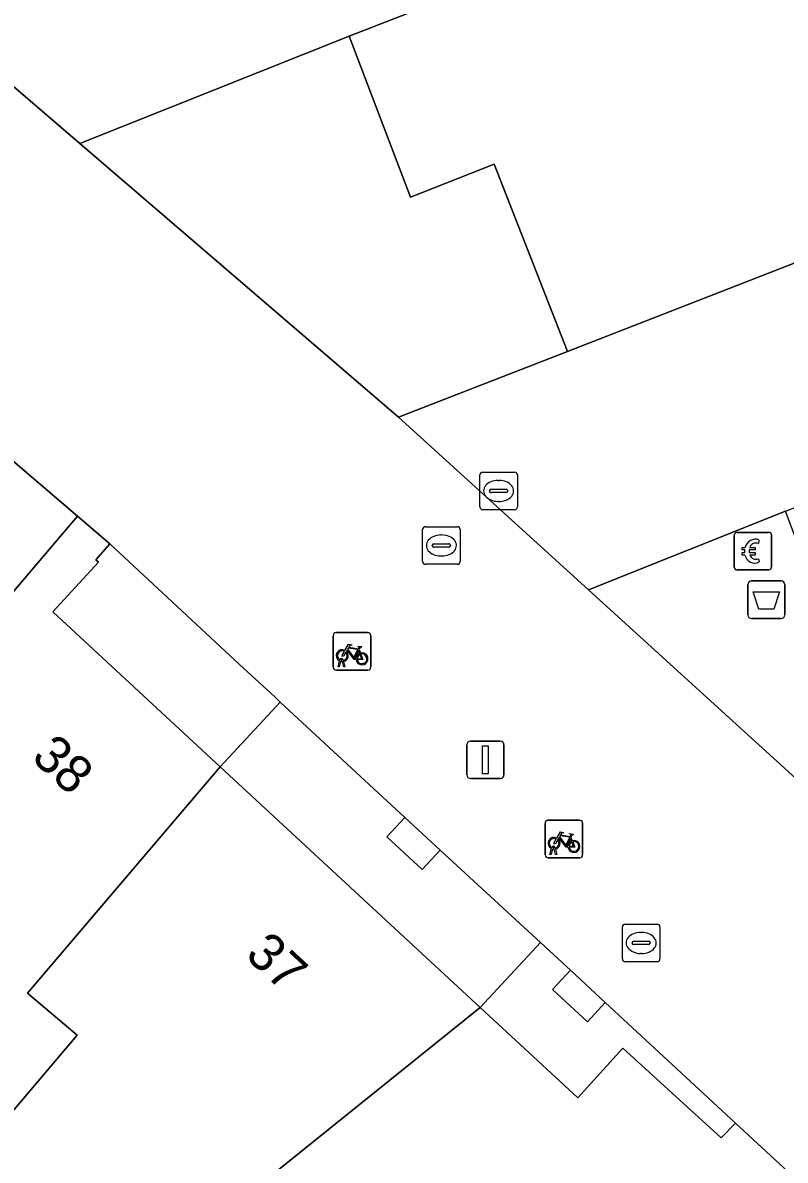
# Model space of a CAD drawing. Extents: x 160377 to 161131, y 383938 to 384853.
# Drawn here: x 160879.48 to 160899.79, y 384628.88 to 384659.17 of the extents above; entities that cross this region are included whole.
import ezdxf

# ---------------------------------------------------------------- set-up
doc = ezdxf.new("R2010")
doc.units = 0
for name, color, linetype in [('IMGEO_Afvalbak', 7, 'Continuous'), ('IMGEO_Betaalautomaat', 7, 'Continuous'), ('IMGEO_Brandkraan', 7, 'Continuous'), ('IMGEO_Erf', 7, 'Continuous'), ('IMGEO_Fietsenrek', 7, 'Continuous'), ('IMGEO_Kolk', 7, 'Continuous'), ('IMGEO_Lichtmast', 7, 'Continuous'), ('IMGEO_Pand', 7, 'Continuous'), ('IMGEO_Pand_nummerreeks', 7, 'Continuous'), ('IMGEO_Pand_overbouw', 7, 'Continuous'), ('IMGEO_Parkeervlak_open', 7, 'Continuous'), ('IMGEO_Rijbaan_lokaal_open', 7, 'Continuous'), ('IMGEO_Rioolput', 7, 'Continuous'), ('IMGEO_Verkeerseiland_open', 7, 'Continuous'), ('IMGEO_Voetpad_open', 7, 'Continuous')]:
    doc.layers.add(name, color=color, linetype=linetype)

msp = doc.modelspace()

# ---------------------------------------------------------------- linework, layer by layer
at = {"layer": 'IMGEO_Afvalbak'}
for p, q in [((160898.894, 384644.304), (160899.684, 384644.304)), ((160899.684, 384644.304), (160898.894, 384644.304)), ((160898.794, 384643.404), (160898.794, 384644.204)), ((160898.794, 384644.204), (160898.794, 384643.404)), ((160899.784, 384644.204), (160899.784, 384643.404)), ((160899.784, 384643.404), (160899.784, 384644.204)), ((160899.684, 384643.304), (160898.894, 384643.304)), ((160898.894, 384643.304), (160899.684, 384643.304))]:
    msp.add_line(p, q, dxfattribs=at)
msp.add_lwpolyline([(160898.937, 384644.018), (160899.641, 384644.018), (160899.492, 384643.548), (160899.086, 384643.548), (160898.937, 384644.018)], dxfattribs=at)
for centre, start, end in [((160898.894, 384644.204), 90, 180), ((160898.894, 384644.204), 90, 180), ((160899.684, 384644.204), 0, 90), ((160899.684, 384644.204), 360, 90), ((160898.894, 384643.404), 180, 270), ((160898.894, 384643.404), 180, 270), ((160899.684, 384643.404), 270, 0), ((160899.684, 384643.404), 270, 0)]:
    msp.add_arc(centre, 0.1, start, end, dxfattribs=at)
at = {"layer": 'IMGEO_Betaalautomaat'}
for p, q in [((160898.431, 384644.673), (160898.431, 384645.514)), ((160898.431, 384645.514), (160898.431, 384644.673)), ((160898.506, 384645.597), (160899.347, 384645.597)), ((160899.347, 384645.597), (160898.506, 384645.597)), ((160899.43, 384645.523), (160899.43, 384644.682)), ((160899.43, 384644.682), (160899.43, 384645.523)), ((160899.093, 384645.402), (160899.076, 384645.302)), ((160898.714, 384645.061), (160898.714, 384645.129)), ((160898.835, 384645.129), (160898.835, 384645.061)), ((160899.08, 384644.896), (160899.102, 384644.809)), ((160899.356, 384644.598), (160898.515, 384644.598)), ((160898.515, 384644.598), (160899.356, 384644.598))]:
    msp.add_line(p, q, dxfattribs=at)
for points in [[(160898.714, 384645.129), (160898.645, 384645.129), (160898.645, 384645.198), (160898.724, 384645.198)], [(160898.719, 384644.992), (160898.645, 384644.992), (160898.645, 384645.061), (160898.714, 384645.061)], [(160898.846, 384645.198), (160898.993, 384645.198), (160898.993, 384645.129), (160898.835, 384645.129)], [(160898.835, 384645.061), (160898.993, 384645.061), (160898.993, 384644.992), (160898.849, 384644.992)]]:
    msp.add_lwpolyline(points, dxfattribs=at)
for centre, radius, start, end in [((160898.509, 384645.52), 0.0779, 92.4484, 184.2845), ((160898.509, 384645.52), 0.0779, 92.4484, 184.2845), ((160899.353, 384645.52), 0.0779, 2.4484, 94.2845), ((160899.353, 384645.52), 0.0779, 2.4484, 94.2845), ((160899.007, 384645.122), 0.293, 73.014, 165.0139), ((160899.013, 384645.135), 0.179, 69.3236, 159.5683), ((160898.98, 384645.047), 0.267, 191.8096, 297.0389), ((160899.013, 384645.062), 0.179, 202.7625, 291.8693), ((160898.509, 384644.676), 0.0779, 182.4484, 274.2845), ((160898.509, 384644.676), 0.0779, 182.4484, 274.2845), ((160899.353, 384644.676), 0.0779, 272.4484, 4.2845), ((160899.353, 384644.676), 0.0779, 272.4484, 4.2845)]:
    msp.add_arc(centre, radius, start, end, dxfattribs=at)
at = {"layer": 'IMGEO_Brandkraan'}
for p, q in [((160895.453, 384634.238), (160895.453, 384635.09)), ((160895.528, 384635.164), (160896.38, 384635.164)), ((160895.941, 384634.944), (160895.966, 384634.944)), ((160896.454, 384635.09), (160896.454, 384634.238)), ((160895.712, 384634.658), (160895.712, 384634.67)), ((160896.15, 384634.621), (160895.752, 384634.621)), ((160895.755, 384634.707), (160896.153, 384634.707)), ((160896.196, 384634.67), (160896.196, 384634.658)), ((160895.964, 384634.384), (160895.939, 384634.384)), ((160896.38, 384634.164), (160895.528, 384634.164))]:
    msp.add_line(p, q, dxfattribs=at)
for points in [[(160895.453, 384634.238), (160895.453, 384635.09)], [(160895.528, 384635.164), (160896.38, 384635.164)], [(160896.454, 384635.09), (160896.454, 384634.238)], [(160896.38, 384634.164), (160895.528, 384634.164)]]:
    msp.add_lwpolyline(points, dxfattribs=at)
for centre, radius, start, end in [((160895.53, 384635.088), 0.0765, 91.552, 178.448), ((160895.53, 384635.088), 0.0765, 91.552, 178.448), ((160896.378, 384635.088), 0.0765, 1.552, 88.448), ((160896.378, 384635.088), 0.0765, 1.552, 88.448), ((160895.752, 384634.667), 0.0403, 85.8775, 175.7526), ((160895.749, 384634.657), 0.0366, 178.938, 274.7102), ((160896.153, 384634.664), 0.043, 264.8664, 352.4533), ((160896.157, 384634.669), 0.0386, 1.7309, 96.639), ((160895.53, 384634.24), 0.0765, 181.552, 268.448), ((160895.53, 384634.24), 0.0765, 181.552, 268.448), ((160896.378, 384634.24), 0.0765, 271.552, 358.448), ((160896.378, 384634.24), 0.0765, 271.552, 358.448)]:
    msp.add_arc(centre, radius, start, end, dxfattribs=at)
for centre, major_axis, ratio, start_param, end_param in [((160895.94, 384634.664), (-0.387, 0.002), 0.722429, 4.712389, 7.853982), ((160895.965, 384634.664), (-0.39, 0.002), 0.717154, 1.570796, 4.712389)]:
    msp.add_ellipse(centre, major_axis=major_axis, ratio=ratio, start_param=start_param, end_param=end_param, dxfattribs=at)
at = {"layer": 'IMGEO_Erf'}
msp.add_lwpolyline([(160875.708, 384639.89), (160880.934, 384646.031), (160878.907, 384647.773), (160876.058, 384644.647), (160867.764, 384636.568), (160869.816, 384634.359)], close=True, dxfattribs=at)
at = {"layer": 'IMGEO_Fietsenrek'}
for p, q in [((160887.75, 384642.004), (160887.75, 384642.845)), ((160887.75, 384642.845), (160887.75, 384642.004)), ((160887.825, 384642.929), (160888.666, 384642.929)), ((160888.666, 384642.929), (160887.825, 384642.929)), ((160888.75, 384642.854), (160888.75, 384642.013)), ((160888.75, 384642.013), (160888.75, 384642.854)), ((160887.988, 384642.185), (160887.987, 384642.189)), ((160888.019, 384642.196), (160888.02, 384642.189)), ((160888.437, 384642.478), (160888.473, 384642.383)), ((160888.675, 384641.929), (160887.834, 384641.929)), ((160887.834, 384641.929), (160888.675, 384641.929)), ((160887.877, 384642.013), (160887.916, 384642.173)), ((160887.911, 384642.013), (160887.877, 384642.013)), ((160887.946, 384642.161), (160887.911, 384642.013)), ((160888.029, 384642.013), (160887.995, 384642.155)), ((160888.027, 384642.159), (160888.062, 384642.013)), ((160888.062, 384642.013), (160888.029, 384642.013)), ((160893.395, 384637.007), (160893.395, 384637.848)), ((160893.395, 384637.848), (160893.395, 384637.007)), ((160893.47, 384637.932), (160894.311, 384637.932)), ((160894.311, 384637.932), (160893.47, 384637.932)), ((160894.395, 384637.857), (160894.395, 384637.016)), ((160894.395, 384637.016), (160894.395, 384637.857)), ((160894.082, 384637.481), (160894.118, 384637.386)), ((160893.522, 384637.016), (160893.561, 384637.176)), ((160893.591, 384637.164), (160893.556, 384637.016)), ((160893.633, 384637.188), (160893.632, 384637.192)), ((160893.674, 384637.016), (160893.64, 384637.158)), ((160893.664, 384637.199), (160893.665, 384637.192)), ((160893.672, 384637.162), (160893.707, 384637.016)), ((160894.32, 384636.932), (160893.479, 384636.932)), ((160893.479, 384636.932), (160894.32, 384636.932)), ((160893.556, 384637.016), (160893.522, 384637.016)), ((160893.707, 384637.016), (160893.674, 384637.016))]:
    msp.add_line(p, q, dxfattribs=at)
for points in [[(160888.063, 384642.455), (160888.158, 384642.619), (160888.244, 384642.605), (160888.246, 384642.596), (160888.19, 384642.585), (160888.163, 384642.54), (160888.419, 384642.499)], [(160888.406, 384642.474), (160888.149, 384642.515), (160888.132, 384642.486), (160888.299, 384642.266), (160888.406, 384642.474)], [(160888.419, 384642.499), (160888.444, 384642.548), (160888.438, 384642.552), (160888.415, 384642.556), (160888.403, 384642.563), (160888.402, 384642.566), (160888.404, 384642.571), (160888.499, 384642.556), (160888.501, 384642.546), (160888.491, 384642.533), (160888.479, 384642.527), (160888.465, 384642.533), (160888.437, 384642.478)], [(160888.084, 384642.403), (160888.032, 384642.313), (160887.992, 384642.288), (160887.993, 384642.335), (160888.048, 384642.429)], [(160888.359, 384642.211), (160888.309, 384642.211), (160888.118, 384642.462), (160888.099, 384642.43)], [(160888.454, 384642.376), (160888.424, 384642.453), (160888.315, 384642.235), (160888.358, 384642.235)], [(160888.388, 384642.235), (160888.508, 384642.234), (160888.464, 384642.348)], [(160888.484, 384642.355), (160888.539, 384642.21), (160888.389, 384642.21)], [(160893.729, 384637.406), (160893.677, 384637.316), (160893.637, 384637.291), (160893.638, 384637.338), (160893.693, 384637.432)], [(160893.708, 384637.458), (160893.803, 384637.622), (160893.889, 384637.608), (160893.891, 384637.599), (160893.835, 384637.588), (160893.808, 384637.543), (160894.064, 384637.502)], [(160894.004, 384637.214), (160893.954, 384637.214), (160893.763, 384637.465), (160893.744, 384637.433)], [(160894.051, 384637.477), (160893.794, 384637.518), (160893.777, 384637.489), (160893.944, 384637.269), (160894.051, 384637.477)], [(160894.099, 384637.379), (160894.069, 384637.456), (160893.96, 384637.238), (160894.003, 384637.238)], [(160894.033, 384637.238), (160894.153, 384637.237), (160894.109, 384637.351)], [(160894.129, 384637.358), (160894.184, 384637.213), (160894.034, 384637.213)], [(160894.064, 384637.502), (160894.089, 384637.551), (160894.083, 384637.555), (160894.06, 384637.559), (160894.048, 384637.566), (160894.047, 384637.569), (160894.049, 384637.574), (160894.144, 384637.559), (160894.146, 384637.549), (160894.136, 384637.536), (160894.124, 384637.53), (160894.11, 384637.536), (160894.082, 384637.481)]]:
    msp.add_lwpolyline(points, dxfattribs=at)
for centre, radius, start, end in [((160887.828, 384642.851), 0.0779, 92.4484, 184.2845), ((160887.828, 384642.851), 0.0779, 92.4484, 184.2845), ((160888.672, 384642.851), 0.0779, 2.4484, 94.2845), ((160888.672, 384642.851), 0.0779, 2.4484, 94.2845), ((160887.99, 384642.314), 0.159, 62.6766, 242.1369), ((160887.99, 384642.314), 0.129, 63.3192, 238.903), ((160887.97, 384642.185), 0.0499, 12.8025, 158.6934), ((160887.97, 384642.185), 0.0174, 12.8025, 163.4502), ((160887.99, 384642.314), 0.129, 253.415, 269.0204), ((160887.99, 384642.314), 0.129, 283.6043, 43.4302), ((160887.99, 384642.314), 0.159, 283.5766, 46.6042), ((160888.517, 384642.23), 0.159, 113.3408, 178.3217), ((160888.517, 384642.23), 0.159, 187.0065, 105.7708), ((160888.517, 384642.23), 0.129, 113.923, 177.9556), ((160888.517, 384642.23), 0.129, 188.6715, 104.5883), ((160887.828, 384642.007), 0.0779, 182.4484, 274.2845), ((160887.828, 384642.007), 0.0779, 182.4484, 274.2845), ((160887.99, 384642.314), 0.159, 253.9967, 271.7867), ((160888.672, 384642.007), 0.0779, 272.4484, 4.2845), ((160888.672, 384642.007), 0.0779, 272.4484, 4.2845), ((160893.473, 384637.854), 0.0779, 92.4484, 184.2845), ((160893.473, 384637.854), 0.0779, 92.4484, 184.2845), ((160894.317, 384637.854), 0.0779, 2.4484, 94.2845), ((160894.317, 384637.854), 0.0779, 2.4484, 94.2845), ((160893.635, 384637.317), 0.159, 62.6766, 242.1369), ((160893.635, 384637.317), 0.129, 63.3192, 238.903), ((160893.635, 384637.317), 0.129, 283.6043, 43.4302), ((160893.635, 384637.317), 0.159, 283.5766, 46.6042), ((160894.162, 384637.233), 0.159, 113.3408, 178.3217), ((160894.162, 384637.233), 0.159, 187.0065, 105.7708), ((160894.162, 384637.233), 0.129, 113.923, 177.9556), ((160894.162, 384637.233), 0.129, 188.6715, 104.5883), ((160893.615, 384637.188), 0.0499, 12.8025, 158.6934), ((160893.635, 384637.317), 0.159, 253.9967, 271.7867), ((160893.615, 384637.188), 0.0174, 12.8025, 163.4502), ((160893.635, 384637.317), 0.129, 253.415, 269.0204), ((160893.473, 384637.01), 0.0779, 182.4484, 274.2845), ((160893.473, 384637.01), 0.0779, 182.4484, 274.2845), ((160894.317, 384637.01), 0.0779, 272.4484, 4.2845), ((160894.317, 384637.01), 0.0779, 272.4484, 4.2845)]:
    msp.add_arc(centre, radius, start, end, dxfattribs=at)
at = {"layer": 'IMGEO_Kolk'}
for p, q in [((160891.655, 384646.275), (160891.655, 384647.127)), ((160891.73, 384647.201), (160892.582, 384647.201)), ((160892.656, 384647.127), (160892.656, 384646.275)), ((160891.957, 384646.744), (160892.355, 384646.744)), ((160892.143, 384646.981), (160892.168, 384646.981)), ((160891.914, 384646.695), (160891.914, 384646.707)), ((160892.352, 384646.658), (160891.954, 384646.658)), ((160892.166, 384646.421), (160892.141, 384646.421)), ((160892.398, 384646.707), (160892.398, 384646.695)), ((160892.582, 384646.201), (160891.73, 384646.201))]:
    msp.add_line(p, q, dxfattribs=at)
for points in [[(160891.655, 384646.275), (160891.655, 384647.127)], [(160891.73, 384647.201), (160892.582, 384647.201)], [(160892.656, 384647.127), (160892.656, 384646.275)], [(160892.582, 384646.201), (160891.73, 384646.201)]]:
    msp.add_lwpolyline(points, dxfattribs=at)
for centre, radius, start, end in [((160891.732, 384647.125), 0.0765, 91.552, 178.448), ((160891.732, 384647.125), 0.0765, 91.552, 178.448), ((160892.58, 384647.125), 0.0765, 1.552, 88.448), ((160892.58, 384647.125), 0.0765, 1.552, 88.448), ((160891.954, 384646.704), 0.0403, 85.8775, 175.7526), ((160892.359, 384646.706), 0.0386, 1.7309, 96.639), ((160891.951, 384646.694), 0.0366, 178.938, 274.7102), ((160892.355, 384646.701), 0.043, 264.8664, 352.4533), ((160891.732, 384646.277), 0.0765, 181.552, 268.448), ((160891.732, 384646.277), 0.0765, 181.552, 268.448), ((160892.58, 384646.277), 0.0765, 271.552, 358.448), ((160892.58, 384646.277), 0.0765, 271.552, 358.448)]:
    msp.add_arc(centre, radius, start, end, dxfattribs=at)
for centre, major_axis, ratio, start_param, end_param in [((160892.142, 384646.701), (-0.387, 0.002), 0.722429, 4.712389, 7.853982), ((160892.167, 384646.701), (-0.39, 0.002), 0.717154, 1.570796, 4.712389)]:
    msp.add_ellipse(centre, major_axis=major_axis, ratio=ratio, start_param=start_param, end_param=end_param, dxfattribs=at)
at = {"layer": 'IMGEO_Lichtmast'}
for p, q in [((160891.309, 384639.14), (160891.309, 384639.94)), ((160891.309, 384639.94), (160891.309, 384639.14)), ((160891.409, 384640.04), (160892.199, 384640.04)), ((160892.199, 384640.04), (160891.409, 384640.04)), ((160892.299, 384639.94), (160892.299, 384639.14)), ((160892.299, 384639.14), (160892.299, 384639.94)), ((160892.199, 384639.04), (160891.409, 384639.04)), ((160891.409, 384639.04), (160892.199, 384639.04))]:
    msp.add_line(p, q, dxfattribs=at)
msp.add_lwpolyline([(160891.729, 384639.915), (160891.879, 384639.915), (160891.879, 384639.165), (160891.729, 384639.165), (160891.729, 384639.915)], dxfattribs=at)
for centre, start, end in [((160891.409, 384639.94), 90, 180), ((160891.409, 384639.94), 90, 180), ((160892.199, 384639.94), 0, 90), ((160892.199, 384639.94), 360, 90), ((160891.409, 384639.14), 180, 270), ((160891.409, 384639.14), 180, 270), ((160892.199, 384639.14), 270, 0), ((160892.199, 384639.14), 270, 0)]:
    msp.add_arc(centre, 0.1, start, end, dxfattribs=at)
at = {"layer": 'IMGEO_Pand'}
for points in [[(160880.934, 384646.031), (160875.708, 384639.89), (160869.816, 384634.359), (160870.119, 384634.033), (160842.268, 384608.15), (160846.06, 384604.066), (160873.471, 384629.096), (160875.375, 384631.331), (160876.632, 384630.26), (160877.172, 384630.894), (160878.701, 384629.592), (160880.925, 384632.205), (160879.608, 384633.326), (160884.739, 384639.354), (160880.283, 384643.479), (160881.497, 384644.8), (160881.427, 384644.867), (160881.795, 384645.29)], [(160884.739, 384639.354), (160879.608, 384633.326), (160880.925, 384632.205), (160878.701, 384629.592), (160877.172, 384630.894), (160876.632, 384630.26), (160875.375, 384631.331), (160873.471, 384629.096), (160846.06, 384604.066), (160850.198, 384599.61), (160891.665, 384632.943)], [(160889.658, 384638.006), (160889.182, 384637.493), (160890.118, 384636.622), (160890.595, 384637.135)], [(160894.069, 384633.936), (160893.593, 384633.422), (160894.523, 384632.562), (160894.999, 384633.076)]]:
    msp.add_lwpolyline(points, close=True, dxfattribs=at)
msp.add_lwpolyline([(160887.314, 384594.507), (160898.448, 384606.368), (160910.51, 384618.765), (160909.807, 384619.406), (160909.727, 384619.32), (160909.385, 384619.64), (160908.576, 384619.467), (160908.416, 384619.332), (160907.53, 384620.125), (160908.156, 384620.792), (160908.214, 384620.855), (160898.47, 384629.867), (160898.084, 384629.478), (160895.469, 384631.861), (160894.263, 384630.538), (160891.665, 384632.943), (160850.198, 384599.61), (160854.211, 384595.291)], dxfattribs=at)
at = {"layer": 'IMGEO_Pand_overbouw'}
for points in [[(160867.764, 384636.568), (160869.816, 384634.359), (160875.708, 384639.89), (160880.934, 384646.031), (160878.907, 384647.773), (160876.058, 384644.647)], [(160884.739, 384639.354), (160886.336, 384641.08), (160886.19, 384641.215), (160885.255, 384642.079), (160881.795, 384645.29), (160881.427, 384644.867), (160881.497, 384644.8), (160880.283, 384643.479)], [(160889.658, 384638.006), (160886.336, 384641.08), (160884.739, 384639.354), (160891.665, 384632.943), (160893.268, 384634.674), (160890.595, 384637.135), (160890.118, 384636.622), (160889.182, 384637.493)], [(160894.999, 384633.076), (160894.523, 384632.562), (160893.593, 384633.422), (160894.069, 384633.936), (160893.268, 384634.674), (160891.665, 384632.943), (160894.263, 384630.538), (160895.469, 384631.861), (160898.084, 384629.478), (160898.47, 384629.867)]]:
    msp.add_lwpolyline(points, close=True, dxfattribs=at)
at = {"layer": 'IMGEO_Parkeervlak_open'}
msp.add_lwpolyline([(160893.988, 384650.412), (160907.069, 384655.512), (160903.525, 384664.786), (160888.176, 384658.812), (160889.809, 384654.522), (160892.036, 384655.401)], close=True, dxfattribs=at)
at = {"layer": 'IMGEO_Rijbaan_lokaal_open'}
for points in [[(160881.003, 384655.951), (160875.756, 384660.457), (160867.235, 384667.772), (160862.074, 384672.201), (160853.526, 384679.553), (160848.313, 384684.044), (160839.867, 384691.302), (160834.611, 384695.805), (160826.013, 384703.108), (160820.786, 384707.548), (160812.16, 384714.918)], [(160940.359, 384600.723), (160920.946, 384619.549), (160916.135, 384624.185), (160907.749, 384632.06), (160902.728, 384636.626), (160894.548, 384644.064), (160889.486, 384648.665), (160881.003, 384655.951)], [(160878.907, 384647.773), (160880.934, 384646.031), (160881.795, 384645.29), (160885.255, 384642.079), (160886.19, 384641.215), (160886.336, 384641.08), (160889.658, 384638.006), (160890.595, 384637.135), (160893.268, 384634.674), (160894.069, 384633.936), (160894.999, 384633.076), (160898.47, 384629.867), (160908.214, 384620.855)]]:
    msp.add_lwpolyline(points, dxfattribs=at)
for points in [[(160910.385, 384667.45), (160909.495, 384669.782), (160913.275, 384671.263), (160914.149, 384668.925), (160919.235, 384670.908), (160917.046, 384676.598), (160911.95, 384674.605), (160912.036, 384674.375), (160908.248, 384672.915), (160908.171, 384673.128), (160901.337, 384670.455), (160881.175, 384662.571), (160878.874, 384661.644), (160875.756, 384660.457), (160881.003, 384655.951), (160888.176, 384658.812), (160903.525, 384664.786)], [(160913.833, 384651.602), (160916.154, 384652.506), (160915.8, 384653.422), (160913.952, 384658.207), (160907.069, 384655.512), (160893.988, 384650.412), (160889.486, 384648.665), (160894.548, 384644.064), (160899.802, 384646.159), (160909.232, 384649.809)]]:
    msp.add_lwpolyline(points, close=True, dxfattribs=at)
at = {"layer": 'IMGEO_Rioolput'}
for p, q in [((160890.131, 384644.822), (160890.131, 384645.674)), ((160890.206, 384645.748), (160891.058, 384645.748)), ((160890.619, 384645.528), (160890.644, 384645.528)), ((160891.132, 384645.674), (160891.132, 384644.822)), ((160890.39, 384645.242), (160890.39, 384645.254)), ((160890.433, 384645.291), (160890.831, 384645.291)), ((160890.874, 384645.254), (160890.874, 384645.242)), ((160890.828, 384645.205), (160890.43, 384645.205)), ((160890.642, 384644.968), (160890.617, 384644.968)), ((160891.058, 384644.748), (160890.206, 384644.748))]:
    msp.add_line(p, q, dxfattribs=at)
for points in [[(160890.131, 384644.822), (160890.131, 384645.674)], [(160890.206, 384645.748), (160891.058, 384645.748)], [(160891.132, 384645.674), (160891.132, 384644.822)], [(160891.058, 384644.748), (160890.206, 384644.748)]]:
    msp.add_lwpolyline(points, dxfattribs=at)
for centre, radius, start, end in [((160890.208, 384645.672), 0.0765, 91.552, 178.448), ((160890.208, 384645.672), 0.0765, 91.552, 178.448), ((160891.056, 384645.672), 0.0765, 1.552, 88.448), ((160891.056, 384645.672), 0.0765, 1.552, 88.448), ((160890.43, 384645.251), 0.0403, 85.8775, 175.7526), ((160890.427, 384645.241), 0.0366, 178.938, 274.7102), ((160890.831, 384645.248), 0.043, 264.8664, 352.4533), ((160890.835, 384645.253), 0.0386, 1.7309, 96.639), ((160890.208, 384644.824), 0.0765, 181.552, 268.448), ((160890.208, 384644.824), 0.0765, 181.552, 268.448), ((160891.056, 384644.824), 0.0765, 271.552, 358.448), ((160891.056, 384644.824), 0.0765, 271.552, 358.448)]:
    msp.add_arc(centre, radius, start, end, dxfattribs=at)
for centre, major_axis, ratio, start_param, end_param in [((160890.618, 384645.248), (-0.387, 0.002), 0.722429, 4.712389, 7.853982), ((160890.643, 384645.248), (-0.39, 0.002), 0.717154, 1.570796, 4.712389)]:
    msp.add_ellipse(centre, major_axis=major_axis, ratio=ratio, start_param=start_param, end_param=end_param, dxfattribs=at)
at = {"layer": 'IMGEO_Verkeerseiland_open'}
msp.add_lwpolyline([(160893.988, 384650.412), (160892.036, 384655.401), (160889.809, 384654.522), (160888.176, 384658.812), (160881.003, 384655.951), (160889.486, 384648.665)], close=True, dxfattribs=at)
at = {"layer": 'IMGEO_Voetpad_open'}
for points in [[(160919.235, 384670.908), (160914.149, 384668.925), (160919.543, 384654.902), (160915.8, 384653.422), (160916.154, 384652.506), (160913.833, 384651.602), (160915.409, 384647.403), (160910.85, 384645.553), (160901.409, 384641.88), (160899.802, 384646.159), (160894.548, 384644.064), (160902.728, 384636.626), (160928.531, 384646.743)], [(160898.47, 384629.867), (160894.999, 384633.076), (160894.523, 384632.562), (160893.593, 384633.422), (160894.069, 384633.936), (160893.268, 384634.674), (160890.595, 384637.135), (160890.118, 384636.622), (160889.182, 384637.493), (160889.658, 384638.006), (160886.336, 384641.08), (160886.19, 384641.215), (160885.255, 384642.079), (160881.795, 384645.29), (160881.427, 384644.867), (160881.497, 384644.8), (160880.283, 384643.479), (160884.739, 384639.354), (160891.665, 384632.943), (160894.263, 384630.538), (160895.469, 384631.861), (160898.084, 384629.478)]]:
    msp.add_lwpolyline(points, close=True, dxfattribs=at)

# ---------------------------------------------------------------- texts
at = {"layer": 'IMGEO_Pand_nummerreeks'}
for s, rotation, p in [('38', 317.2212, (160879.676, 384639.566)), ('37', 317.2919, (160885.373, 384634.301))]:
    msp.add_text(s, height=1, rotation=rotation, dxfattribs=at).set_placement(p)

doc.saveas('drawing.dxf')
